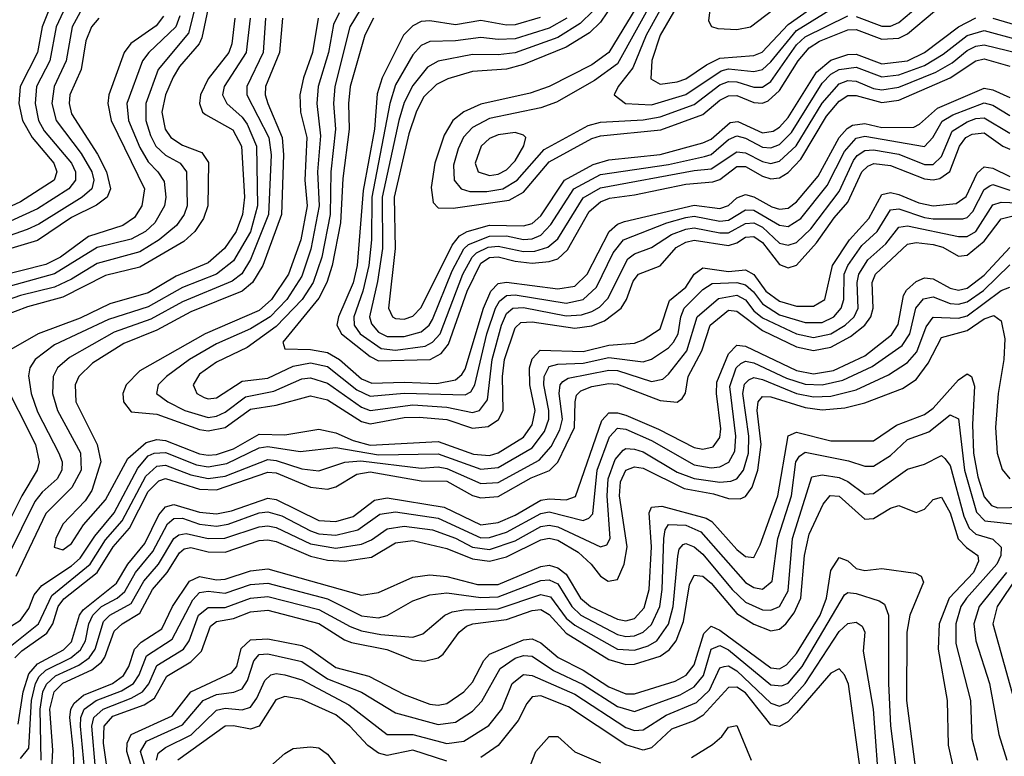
# Model space of a CAD drawing. Header units: inches. Extents: x 501365 to 657855, y 482276 to 547543.
# Tile 728 of 957: x 604308 to 606617, y 526219 to 527947. Entities that reach past the tile are written whole.
import ezdxf

# ---------------------------------------------------------------- set-up
doc = ezdxf.new("R2010")
doc.units = ezdxf.units.IN
doc.header["$MEASUREMENT"] = 0
doc.layers.add('A6502', color=7, linetype='Continuous')

msp = doc.modelspace()

# ---------------------------------------------------------------- linework, layer by layer
at = {"layer": 'A6502', "color": 5}
for points, elevation in [([(605938.4, 528201.6), (605777.4, 527910), (605746, 527834), (605711.9, 527790), (605702.5, 527770), (605729.2, 527750), (605790, 527746.9), (605870, 527771.1), (605953.4, 527826.6), (605970, 527831.5), (606030, 527825.3), (606050, 527829.6), (606070, 527847.5), (606130, 527921), (606230, 527983.1)], 3760), ([(605934.4, 528125.6), (605810.2, 527910), (605791, 527851), (605787.9, 527807.9), (605810, 527795.5), (605850, 527801.1), (605870, 527808.1), (605918.9, 527841.1), (605950, 527856.1), (606030, 527862.3), (606049.2, 527870.8), (606110, 527935.5), (606210, 528006.7)], 3780), ([(605730, 528029.2), (605670, 527940.7), (605644.4, 527915.6), (605590, 527882.1), (605490, 527841.6), (605450, 527830.7), (605370, 527824.9), (605312.2, 527807.8), (605285.7, 527794.3), (605255.3, 527764.7), (605238, 527730), (605221.1, 527678.9), (605186.6, 527530), (605189.1, 527410), (605172.9, 527270), (605182.8, 527250), (605190, 527245.7), (605210, 527244.6), (605230, 527251.1), (605250, 527271.8), (605322.1, 527417.9), (605340, 527440), (605357.4, 527450), (605410, 527464.5), (605490, 527463.3), (605510, 527468.5), (605530, 527486.9), (605585.6, 527570), (605653.1, 527606.9), (605690, 527617.9), (605810, 527630.2), (605910, 527658.1), (605930, 527666.8), (605974.2, 527705.8), (605992, 527708), (606050, 527681.3), (606074.9, 527685.1), (606090, 527694.2), (606110, 527717.3), (606176.6, 527823.4), (606210, 527851.4), (606250, 527864.7), (606270, 527865.6), (606330, 527842.7), (606390, 527849.9), (606430, 527870), (606509.4, 527930), (606550, 527951.3)], 3680), ([(604728.3, 528011.7), (604704.6, 527915.4), (604633.5, 527830), (604603.9, 527750), (604603.9, 527710), (604614.8, 527674.8), (604627.9, 527650), (604650, 527628.9), (604684.6, 527610), (604699.8, 527590), (604701.4, 527510), (604694.4, 527490), (604675.8, 527464.2), (604635.6, 527430), (604590, 527402), (604490, 527374.6), (604430, 527337.8), (604390, 527319.7), (604310, 527299.4), (604169.4, 527250.6)], 3360), ([(604390, 528003.2), (604360.8, 527930), (604349.9, 527870), (604309.3, 527790), (604306.6, 527750), (604314.7, 527710), (604337.5, 527670), (604388.7, 527610), (604395.5, 527590), (604389.5, 527570), (604310, 527519.5), (604210, 527473.3)], 3220), ([(605774.7, 528010), (605689.8, 527870), (605650, 527840.4), (605550, 527790), (605505.4, 527774.6), (605390, 527748.7), (605349.7, 527730.3), (605324.3, 527710), (605304.1, 527675.9), (605282, 527610), (605273.1, 527553.1), (605278.1, 527518.1), (605290, 527505.6), (605324.7, 527504.7), (605456.4, 527523.6), (605490, 527541.9), (605550, 527613.3), (605650, 527667.6), (605670, 527674), (605811.7, 527688.3), (605910, 527724.5), (605950, 527758), (605970, 527768.2), (605990, 527768.6), (606030, 527752.5), (606050, 527750.8), (606063.7, 527756.3), (606090, 527780.7), (606133.5, 527850), (606159.2, 527880.8), (606183.8, 527896.2), (606250, 527923.1), (606270, 527923.4), (606330, 527901.1), (606370, 527903.2), (606390, 527913.2), (606453.4, 527966.6)], 3720), ([(605798, 528002), (605710, 527842.9), (605656.1, 527803.9), (605566.9, 527753.1), (605530, 527740.1), (605410, 527714.9), (605370, 527693.4), (605349.1, 527670.9), (605336.2, 527643.8), (605325.7, 527605.7), (605326.8, 527570), (605343.4, 527550), (605363.9, 527543.9), (605403.8, 527543.8), (605440.9, 527550), (605475.2, 527570), (605537.9, 527642.1), (605641.2, 527698.8), (605670, 527706.6), (605770, 527711.9), (605810, 527718.8), (605890, 527747.4), (605950, 527793.5), (605970, 527801.5), (605990, 527801.2), (606030, 527788.2), (606050, 527788.7), (606070, 527801.5), (606130, 527887.6), (606150, 527906.2), (606250, 527955.7)], 3740), ([(605927, 527970), (605923.8, 527943.8), (605930.7, 527930.7), (605945.7, 527925.7), (605990, 527923.8), (606021.6, 527930), (606130, 528012.4)], 3820), ([(604749.6, 527970.4), (604735.9, 527904.1), (604729.6, 527890), (604683.5, 527836.5), (604668.1, 527811.9), (604650.4, 527770), (604642, 527730), (604649.2, 527690), (604662.8, 527670), (604690, 527652.4), (604735.3, 527635.3), (604751.4, 527611.4), (604749.6, 527510), (604739.5, 527480.5), (604719.5, 527450), (604693.4, 527426.6), (604590, 527366), (604510, 527346.7), (604410, 527295.8), (604326.9, 527273.1), (604210, 527229.3)], 3380), ([(604422, 527990), (604394.1, 527930), (604379.4, 527850), (604347.7, 527790), (604345, 527750), (604352.6, 527710), (604366.2, 527686.2), (604430, 527610), (604439, 527590), (604439.6, 527570), (604423.7, 527550), (604350, 527503.4), (604231.1, 527448.9)], 3240), ([(605107.1, 527970), (605082.6, 527930), (605047, 527790), (605044.1, 527750), (605049, 527690), (605038.1, 527590), (605036.5, 527490), (605016.7, 527390), (604996.6, 527330), (604970.4, 527290), (604910, 527226.8), (604841.9, 527178.1), (604770, 527143.5), (604730, 527115.6), (604715.5, 527090), (604719.6, 527079.7), (604724.2, 527070), (604740.9, 527060.9), (604750, 527057.4), (604770, 527059.9), (604830, 527099), (604890, 527105.7), (604950, 527133.7), (604990, 527141.8), (605030, 527133.2), (605098.7, 527078.7), (605130, 527063.8), (605210, 527070.7), (605353.2, 527066.8), (605365.9, 527074.1), (605375.6, 527090), (605404, 527210), (605424.2, 527270), (605433.6, 527286.4), (605450, 527299.4), (605470, 527301.1), (605590, 527282.1), (605629.5, 527290.5), (605660.7, 527319.3), (605700.3, 527399.7), (605724.5, 527430), (605825.6, 527470), (605870, 527482.7), (605890, 527485.7), (605950, 527474.1), (605970, 527476.8), (606010, 527500.7), (606030, 527499.7), (606090, 527464.5), (606110, 527461.7), (606139.9, 527480.1), (606202, 527558), (606242.6, 527637.4), (606270, 527668.7), (606290, 527673.3), (606430, 527649.3), (606449.6, 527670.4), (606471.2, 527708.8), (606496.3, 527723.7), (606570, 527751.6), (606590, 527745.9), (606630, 527722)], 3560), ([(606270, 527954.3), (606330, 527931.2), (606350, 527931.2), (606370, 527939.8), (606429, 527990)], 3740), ([(604684.2, 527955.8), (604674.4, 527930), (604611.1, 527870), (604596.6, 527850), (604559.9, 527750), (604563.6, 527710), (604590, 527647), (604610, 527613.1), (604632.5, 527590), (604647, 527567), (604651.1, 527530), (604648.3, 527510), (604625, 527470), (604603.2, 527450), (604570, 527431.9), (604490, 527412.2), (604390, 527350.6), (604190, 527295.3)], 3340), ([(604645.5, 527954.5), (604628.1, 527931.9), (604569.4, 527890.6), (604553.2, 527870), (604517.3, 527770), (604514.8, 527750), (604523.3, 527710), (604600.9, 527550), (604594.6, 527510), (604577.5, 527482.5), (604550, 527463.9), (604470, 527438.5), (604403.9, 527390), (604370, 527372.7), (604190, 527327.2)], 3320), ([(604450, 527964), (604431.3, 527930), (604417.5, 527850), (604389, 527790), (604383.5, 527750), (604393.7, 527710), (604452.7, 527632.7), (604477.7, 527590), (604482.3, 527570), (604477.9, 527550), (604455.1, 527530), (604353.2, 527466.8), (604325.7, 527454.3), (604230, 527420.6)], 3260), ([(604494.4, 527950), (604476.7, 527930), (604463.3, 527896.7), (604452.5, 527830), (604426.1, 527770), (604424.2, 527750), (604430, 527725.9), (604491.3, 527631.3), (604511.9, 527590), (604521.3, 527550), (604513.4, 527530), (604488.3, 527511.7), (604430, 527482.5), (604350, 527428.8), (604230, 527393)], 3280), ([(604848.9, 527950), (604839.8, 527870), (604787.7, 527790), (604784, 527770), (604794.1, 527750), (604830, 527718.1), (604841.9, 527701.9), (604863.8, 527650), (604866, 527510), (604850, 527448.7), (604810, 527380.8), (604770.1, 527350), (604690, 527318.6), (604610, 527272.8), (604516.5, 527243.5), (604390, 527183.7), (604344.6, 527150), (604332.3, 527130), (604329, 527111), (604335.2, 527070), (604350, 527027.1), (604400.3, 526930), (604408.1, 526910), (604407.6, 526890), (604396.1, 526870), (604361.3, 526838.7), (604343.7, 526816.3), (604281.6, 526690)], 3440), ([(604812.9, 527950), (604805.5, 527890), (604798.6, 527870), (604750, 527808), (604732.8, 527770), (604730, 527750), (604737.4, 527730), (604744.1, 527724.1), (604808, 527688), (604828.3, 527650), (604835.6, 527530), (604831, 527490), (604815.7, 527450), (604788.8, 527410), (604750, 527376.7), (604675.2, 527344.8), (604610, 527306.2), (604519.6, 527280.4), (604450, 527246.5), (604351.5, 527210), (604282.1, 527170)], 3420), ([(604885.2, 527950), (604879.1, 527870), (604841, 527790), (604841.2, 527770), (604892.8, 527670), (604897.8, 527630), (604892.1, 527490), (604850, 527384.5), (604829.4, 527350.6), (604806.8, 527333.2), (604690, 527285), (604616.1, 527243.9), (604530, 527213.6), (604425.6, 527154.4), (604397.3, 527130), (604387.1, 527110), (604385.4, 527070), (604397.1, 527030), (604451.1, 526931.1), (604452.6, 526890), (604430.4, 526849.6), (604370, 526788.4), (604299.6, 526640.4)], 3460), ([(604924.4, 527950), (604917.8, 527870), (604885.1, 527790), (604884.3, 527770), (604890, 527750), (604923.6, 527670), (604927.3, 527630), (604922.4, 527490), (604878.6, 527370), (604854.2, 527330), (604830.1, 527309.9), (604710, 527261.6), (604630, 527218.1), (604552.5, 527187.5), (604479.1, 527140.9), (604447.1, 527110), (604438.7, 527090), (604439.8, 527050), (604490.4, 526950), (604498.7, 526910), (604477.4, 526842.6), (604461.7, 526818.3), (604410, 526763.6), (604393.4, 526730), (604389.4, 526709.4), (604410, 526703), (604430, 526718), (604457.7, 526762.3), (604510, 526820.4), (604562.4, 526917.6), (604605.3, 526954.7), (604630, 526962.4), (604650, 526960), (604730, 526928.3), (604750, 526925.3), (604770, 526926.9), (604810, 526939.9), (604870, 526974.8), (604930, 526973.3), (605010, 526986.3), (605050, 526977.8), (605090, 526959.4), (605130, 526949), (605290, 526957.3), (605372.4, 526927.6), (605410, 526924.9), (605430, 526930.7), (605490, 526967.7), (605510, 526996.1), (605516.8, 527030), (605504.6, 527090), (605503.8, 527130), (605510, 527151.2), (605528.7, 527171.3), (605630, 527168.6), (605690, 527183), (605750, 527188.1), (605770, 527196), (605810, 527221.7), (605832, 527288), (605870, 527319.2), (605890.1, 527349.9), (605910, 527364.4), (605970, 527356.3), (606010, 527359.8), (606030, 527349.4), (606058.3, 527310), (606090, 527286.3), (606130, 527274.4), (606170, 527274.4), (606196, 527290), (606214.4, 527370), (606253.7, 527430), (606299.3, 527480.7), (606330, 527536.6), (606350, 527541.1), (606370, 527536.8), (606417, 527517), (606450, 527509.7), (606504.3, 527515.7), (606527.7, 527532.3), (606553.5, 527586.5), (606570, 527601.4), (606590, 527598.2), (606630, 527578.5)], 3480), ([(605008.4, 527950), (604994.8, 527870), (604973.8, 527810), (604965, 527770), (604966.8, 527730), (604981.4, 527670), (604977.2, 527570), (604982.7, 527510), (604967.8, 527430), (604938.5, 527350), (604898.6, 527290), (604870, 527264.5), (604743.2, 527210), (604590, 527123.1), (604558.1, 527090), (604550.1, 527070), (604551.5, 527050), (604570, 527026.6), (604630, 527021.4), (604730, 526985.5), (604750, 526982.5), (604790, 526990.5), (604850, 527033.3), (604910, 527042.3), (604990, 527064.4), (605030, 527054.7), (605110, 527004.2), (605130, 526998.9), (605210, 527014), (605245.3, 527014.7), (605310, 527009.3), (605370, 526988.4), (605407.1, 526992.9), (605430.9, 527009.1), (605442.1, 527030), (605440.3, 527110), (605444.9, 527150), (605470, 527223.8), (605483.8, 527236.1), (605510, 527238.1), (605610, 527223.1), (605650, 527228.7), (605679.3, 527240.7), (605719, 527270), (605731.3, 527290), (605746.6, 527333.4), (605759, 527350), (605810, 527369.5), (605847.6, 527412.4), (605870, 527425.1), (605890, 527429.9), (605970, 527417.1), (605990, 527423.3), (606010, 527436.4), (606030, 527438.1), (606050, 527424.4), (606090, 527372.2), (606110, 527364.9), (606130, 527371.3), (606177, 527423), (606217.8, 527482.2), (606250, 527518.8), (606283.2, 527590), (606296.7, 527603.3), (606311, 527609), (606350, 527605), (606430, 527573.7), (606450, 527570.7), (606466, 527574), (606489.2, 527590.8), (606511.8, 527650), (606526.5, 527670), (606541.8, 527678.2), (606570, 527681.1), (606613.9, 527650), (606630, 527642.9)], 3520), ([(605057.4, 527962.6), (605044.6, 527935.4), (605032.5, 527870), (605008.5, 527790), (605005.3, 527750), (605013.9, 527673.9), (605006.7, 527590), (605010.7, 527510), (604991.4, 527408.6), (604970, 527345.1), (604934.6, 527290), (604895.7, 527250), (604850, 527221.6), (604770, 527186.3), (604706.8, 527150), (604652.5, 527110), (604632.9, 527090), (604629.6, 527070), (604655.5, 527050), (604695.3, 527030), (604750, 527014), (604770, 527016.9), (604790, 527026.4), (604837.7, 527062.3), (604904.7, 527075.3), (604970, 527104.4), (604990, 527106.9), (605030, 527094), (605110, 527037.9), (605130, 527030.2), (605230, 527043.3), (605310, 527037.8), (605370, 527025.4), (605386.3, 527030), (605405.3, 527054.7), (605416.3, 527150), (605438.1, 527230), (605450, 527257.8), (605464.7, 527270), (605490, 527271.7), (605590, 527252.2), (605625.9, 527254.1), (605650, 527261.9), (605667.6, 527272.4), (605687.1, 527292.9), (605734.2, 527385.8), (605750, 527397.6), (605790, 527412), (605837, 527443), (605870, 527455.1), (605890, 527458.3), (605950, 527446.6), (605970, 527446.8), (606010, 527468.9), (606030, 527470.5), (606050, 527460.4), (606090, 527422.5), (606110, 527417.6), (606130, 527424.3), (606163.7, 527456.3), (606230, 527543.5), (606263.8, 527616.2), (606272.1, 527627.9), (606290, 527639.9), (606310, 527641.1), (606370, 527631.2), (606430, 527606.8), (606450, 527606.9), (606470, 527625.5), (606495.1, 527684.9), (606530, 527706.9), (606550, 527715), (606570, 527716.8), (606630, 527680.2)], 3540), ([(605137.9, 527950), (605117.4, 527910), (605083.2, 527790), (605079.3, 527750), (605081.3, 527690), (605066, 527574), (605061, 527470), (605041.5, 527370), (605028.9, 527330), (605010, 527293.7), (604925.8, 527190), (604930, 527174.6), (604990, 527173.2), (605030, 527165.9), (605058.5, 527150), (605110, 527104.2), (605133.8, 527093.8), (605210, 527096.9), (605286.7, 527093.3), (605330, 527102.3), (605345.4, 527114.6), (605352.8, 527127.2), (605396.3, 527270), (605413, 527310), (605430, 527327.8), (605450, 527330.7), (605570, 527315.1), (605610, 527321.6), (605639, 527350), (605690.2, 527449.8), (605710, 527467.1), (605726.9, 527473.1), (605890, 527511.9), (605950, 527503.9), (605970, 527511.2), (605990, 527529.2), (606010, 527536.3), (606030, 527531.1), (606072.3, 527507.7), (606090, 527502.1), (606110, 527504.3), (606130, 527519.2), (606180.4, 527579.6), (606229.7, 527670.3), (606248.3, 527691.7), (606260.8, 527699.2), (606290, 527703.4), (606330, 527694.1), (606405.3, 527694.7), (606418.5, 527701.5), (606460.5, 527739.5), (606570, 527786), (606590, 527782.4), (606630, 527763.9)], 3580), ([(605528.5, 527951.5), (605470, 527934.9), (605450, 527934), (605390, 527944.5), (605330, 527934.2), (605270, 527944.1), (605250, 527942), (605230, 527932.2), (605208.7, 527910), (605158.7, 527810), (605147, 527773), (605140.2, 527690), (605113.6, 527546.4), (605100, 527370), (605090.5, 527329.5), (605055.8, 527250), (605052.1, 527230), (605062.8, 527210), (605130, 527157), (605150, 527146.9), (605271.2, 527150), (605296.3, 527163.7), (605314, 527186), (605357.4, 527310), (605390, 527375.5), (605410, 527388.5), (605430, 527390.6), (605470, 527379.9), (605510, 527375.6), (605550, 527379.2), (605570, 527386.1), (605592.8, 527407.2), (605643.6, 527496.4), (605670, 527519.8), (605691.6, 527528.4), (605750, 527535.9), (605870, 527561.1), (605933.8, 527566.2), (605950, 527571.8), (605990, 527602.2), (606010, 527602.5), (606050, 527579.5), (606070, 527573.1), (606090, 527575.5), (606110, 527588.6), (606140.3, 527619.7), (606199.8, 527720.2), (606230, 527755.9), (606250, 527768.9), (606270, 527769), (606330, 527752.6), (606370, 527758.2), (606489.8, 527810.2), (606550, 527850), (606570, 527854.5), (606630, 527837.8)], 3620), ([(605591.5, 527950), (605550, 527926.8), (605470, 527902), (605430, 527900), (605390, 527905.1), (605330, 527897.2), (605270, 527895.5), (605250, 527886.2), (605230, 527864.2), (605190, 527794.2), (605176.1, 527750), (605134.4, 527530), (605133.3, 527430), (605126.8, 527370), (605113.2, 527310), (605092, 527250), (605092.5, 527230), (605106.7, 527210), (605155.7, 527175.7), (605190, 527171.7), (605259.1, 527180.9), (605276.1, 527190), (605294.1, 527210), (605347.4, 527350), (605369.5, 527390), (605379.9, 527400.1), (605407.1, 527412.9), (605430, 527415.8), (605490, 527403.1), (605516, 527404), (605546.9, 527413.1), (605570, 527432.9), (605630, 527528.6), (605670, 527552.1), (605890, 527592.8), (605930, 527596.6), (605990, 527636.4), (606010, 527634.6), (606050, 527613.8), (606070, 527609.7), (606090, 527614.7), (606129.4, 527650.6), (606190, 527751.2), (606230, 527796), (606250, 527803.9), (606270, 527802.2), (606310, 527785.3), (606330, 527782.5), (606370, 527788.7), (606456.5, 527823.5), (606494.5, 527845.5), (606530, 527874.2), (606550, 527884.6), (606570, 527887.8), (606650, 527868.4)], 3640), ([(605652.9, 527967.1), (605622.7, 527937.3), (605570, 527904.5), (605470, 527869), (605430, 527864), (605370, 527865.1), (605290, 527849.4), (605264.8, 527835.2), (605230, 527792.6), (605210, 527752.2), (605197.3, 527710), (605158.5, 527530), (605158.9, 527410), (605147.4, 527332.6), (605128.7, 527250), (605133.3, 527233.3), (605150, 527213.6), (605170, 527203.9), (605210, 527203.6), (605250, 527214.5), (605268.3, 527230), (605276.4, 527243.6), (605322.3, 527357.7), (605350, 527409.5), (605360.6, 527419.4), (605410, 527438.9), (605450, 527439.8), (605490, 527431.4), (605510, 527433), (605530, 527441.2), (605554, 527466), (605608.1, 527550), (605670, 527583.7), (605830, 527606.8), (605914, 527626), (605930, 527630.6), (605970, 527665.9), (605990, 527674.4), (606010, 527669), (606050, 527647.5), (606070, 527645.9), (606090, 527653.8), (606117.7, 527682.3), (606190, 527797.4), (606210, 527818.8), (606229.9, 527830), (606270, 527835.4), (606330, 527812.6), (606370, 527817.4), (606430, 527838.9), (606473.9, 527866.1), (606530, 527909.2), (606570, 527921.3), (606650, 527899.3)], 3660), ([(606590, 527950.5), (606670, 527926.7)], 3680), ([(604250, 526500.9), (604310, 526538), (604330, 526565.5), (604342.4, 526597.6), (604360.4, 526619.6), (604430, 526665.5), (604450, 526683.6), (604484.3, 526735.7), (604530.3, 526789.7), (604585.2, 526894.8), (604610, 526923.7), (604623.6, 526930), (604650, 526931.9), (604722.8, 526902.8), (604750, 526897.7), (604794.2, 526905.9), (604870, 526942.2), (604890, 526945.8), (604966.2, 526933.8), (605050, 526943.1), (605150, 526926), (605290, 526928.4), (605390, 526892.6), (605430, 526896.2), (605510, 526942.2), (605538.9, 526981.1), (605549.1, 527010), (605549.5, 527030), (605537.6, 527090), (605537.9, 527110), (605550, 527133.5), (605570, 527138.4), (605630, 527140.7), (605690, 527154.5), (605770, 527144.4), (605790, 527150.6), (605830, 527176.9), (605841.7, 527190), (605852.3, 527210), (605858.4, 527250), (605866.2, 527270), (605910, 527313.9), (605931.7, 527328.3), (605990, 527329.9), (606010, 527324.9), (606028.7, 527308.7), (606050, 527280.3), (606090, 527254.6), (606150, 527236.7), (606190, 527236.7), (606217.1, 527250), (606234.8, 527270), (606241, 527290), (606241.4, 527350), (606249.8, 527370), (606283.1, 527416.9), (606318.8, 527450), (606350, 527500.4), (606370, 527503), (606430, 527482.4), (606450, 527479.8), (606520.1, 527479.9), (606530, 527482.5), (606543.3, 527496.7), (606570, 527548.4), (606582.9, 527557.1), (606590, 527559.9), (606630, 527547)], 3460), ([(604278.6, 526470), (604352.3, 526530), (604383.8, 526596.1), (604474.1, 526670), (604510, 526726.7), (604548.4, 526771.6), (604604.1, 526875.9), (604630, 526899.8), (604650, 526902.1), (604710, 526879), (604750, 526870.2), (604790, 526876.4), (604890, 526915), (604910, 526913.1), (604970, 526893.1), (605010, 526888.4), (605071.2, 526908.8), (605108.3, 526911.8), (605250, 526894.7), (605290, 526898), (605310, 526894.4), (605390, 526858.8), (605430, 526861.4), (605526.1, 526913.9), (605554.5, 526945.5), (605575, 526985), (605581.4, 527010), (605573.6, 527070), (605575.4, 527090), (605581.9, 527098.1), (605594.1, 527106), (605690, 527125), (605710, 527124.2), (605790, 527097.7), (605816.2, 527103.8), (605830, 527115.1), (605872.4, 527170), (605897.1, 527250), (605947, 527293), (605990, 527300.7), (606010, 527289.4), (606030, 527263.8), (606050, 527247.3), (606130, 527210), (606170, 527201.5), (606210, 527209.6), (606243.9, 527230), (606264.7, 527250), (606274.7, 527270), (606272.2, 527330), (606275.9, 527350), (606296.7, 527383.3), (606338.9, 527421.1), (606370, 527460.4), (606390, 527462.9), (606510, 527438.3), (606530, 527437.9), (606550.5, 527450), (606590, 527512.6), (606610, 527518.8), (606650, 527516.9)], 3440), ([(604296.9, 526450), (604313.2, 526466.8), (604372.5, 526507.5), (604386, 526530), (604399, 526570), (604411.9, 526588.1), (604490.4, 526650), (604527.9, 526710), (604566, 526754), (604610, 526839.9), (604634.9, 526865.1), (604650, 526870.2), (604730, 526845.8), (604770, 526843.8), (604890, 526885.2), (604910, 526883.5), (604990, 526850.2), (605030, 526845.6), (605050, 526850.8), (605098.9, 526881.1), (605130, 526886), (605250, 526865.1), (605310, 526864), (605370, 526830.9), (605390, 526825.6), (605430, 526828.6), (605507.9, 526872.1), (605550.5, 526889.5), (605570, 526908.6), (605609, 526990), (605611, 527050), (605614.1, 527065.9), (605623.8, 527076.2), (605650, 527086.7), (605690, 527093.6), (605710, 527091.7), (605810, 527053.6), (605850, 527049.5), (605862.1, 527057.9), (605869.4, 527070.6), (605876.2, 527110), (605908.1, 527170), (605927.3, 527230), (605970, 527265.7), (605990, 527263.1), (606050, 527217.3), (606130, 527179.7), (606170, 527171.1), (606210, 527178.7), (606256.5, 527203.5), (606290, 527230.1), (606303.9, 527250), (606309.6, 527270), (606307.1, 527330), (606314.8, 527350), (606390, 527419.8), (606410, 527423.9), (606450, 527419.5), (606472.9, 527412.9), (606510, 527392.1), (606530, 527394.3), (606570, 527427.1), (606610, 527479.9), (606670, 527494.7)], 3420), ([(604305.2, 526294.8), (604316.5, 526370), (604330, 526412.7), (604350, 526435.6), (604411.3, 526468.7), (604430, 526487.8), (604448.8, 526550), (604457.4, 526562.6), (604535.2, 526624.8), (604561.9, 526670), (604601.7, 526718.3), (604634.6, 526785.4), (604650, 526804.5), (604670, 526809.4), (604730, 526791.9), (604770, 526787.6), (604805, 526795), (604890, 526824.6), (604910, 526821.7), (605010, 526772.3), (605050, 526769.5), (605090, 526781.4), (605140, 526820), (605170, 526825.6), (605303.4, 526803.4), (605390, 526761.7), (605430, 526767.3), (605470, 526784.3), (605530, 526819.7), (605550, 526823.2), (605590, 526820.8), (605611.7, 526828.3), (605673.1, 527006.9), (605690, 527024.5), (605710, 527024.9), (605730, 527018.9), (605806.5, 526986.5), (605890, 526943.5), (605910, 526939.5), (605934.8, 526945.2), (605950, 526966.4), (605952.6, 526987.4), (605942, 527070), (605943.1, 527096.9), (605970, 527162.8), (605990, 527183.1), (606010, 527181.2), (606130, 527123.7), (606170, 527116.4), (606216.5, 527123.5), (606290, 527158.4), (606352.5, 527207.5), (606368.1, 527231.9), (606380.3, 527299.7), (606387.6, 527312.4), (606410, 527332.3), (606430, 527341.5), (606450, 527339), (606490, 527316.7), (606510, 527312.4), (606530, 527317.1), (606570, 527347.7), (606630, 527412.7)], 3380), ([(604310, 526213.9), (604330, 526238.3), (604336.1, 526350), (604345.2, 526390), (604354.1, 526405.9), (604370, 526421), (604428.2, 526450), (604451.2, 526468.8), (604462.4, 526490), (604470.3, 526530), (604479.7, 526550), (604500.4, 526570), (604536.9, 526590), (604554.8, 526605.2), (604580.2, 526650), (604620.6, 526699.4), (604655.4, 526764.6), (604670, 526776.7), (604690, 526777.2), (604730, 526763.8), (604770, 526758.7), (604796.9, 526763.1), (604870, 526789.7), (604890, 526792.5), (604922.9, 526782.9), (604990, 526747.5), (605010, 526740.9), (605050, 526737.4), (605101.5, 526750), (605152.9, 526787.1), (605190, 526792.4), (605290, 526777.2), (605390, 526731.7), (605410, 526732.3), (605450, 526744.9), (605530, 526788.8), (605550, 526792.4), (605630, 526772.1), (605642.7, 526777.3), (605652, 526788), (605662.3, 526890), (605691.5, 526968.5), (605710, 526988.4), (605730, 526986.1), (605790, 526960), (605890, 526902.6), (605930, 526895.5), (605950, 526897.7), (605971.3, 526908.7), (605985.1, 526934.9), (605987.6, 526970), (605973.7, 527086.3), (605988, 527130), (605999.4, 527140.6), (606010, 527145.8), (606030, 527142.2), (606106, 527106), (606150, 527091.8), (606190, 527090), (606238.7, 527101.3), (606307.1, 527132.9), (606377.2, 527182.8), (606395.7, 527210), (606409.6, 527270.4), (606427.7, 527292.3), (606450, 527296.3), (606490, 527281.3), (606510, 527279.3), (606530, 527284.8), (606568.3, 527311.6), (606630, 527371.7)], 3360), ([(604358.6, 526210), (604356.7, 526330), (604362.9, 526370), (604371.5, 526388.5), (604392.5, 526407.5), (604446.9, 526433.1), (604471.1, 526450), (604485.2, 526470), (604504.9, 526535.1), (604519.5, 526550), (604570, 526577.6), (604599.2, 526630), (604633.9, 526670), (604669.8, 526730.2), (604681.8, 526738.2), (604698.7, 526741.3), (604750, 526729.7), (604789.7, 526730.3), (604870, 526757.6), (604890, 526759.9), (604910, 526755.5), (604990, 526717.4), (605050, 526706.9), (605110, 526716.8), (605133.4, 526726.6), (605170, 526752.8), (605210, 526758.9), (605276, 526750), (605330, 526730.8), (605370, 526709.5), (605410, 526703.9), (605470, 526724.6), (605530, 526757.7), (605550, 526761.3), (605570, 526757), (605670, 526710.1), (605685, 526715), (605693, 526730), (605685.7, 526830), (605688, 526870), (605704.5, 526915.5), (605723.1, 526936.9), (605730, 526941.2), (605750, 526939.6), (605770, 526933), (605850, 526885.6), (605890, 526870.3), (605950, 526862.2), (605975.9, 526864.1), (605990, 526870.1), (606005.4, 526890), (606017.5, 526930), (606017.9, 526970), (606003.8, 527070), (606008.2, 527091.8), (606018.2, 527101.8), (606030, 527107.1), (606050, 527102.6), (606130, 527070), (606170, 527062.1), (606210, 527063.4), (606270, 527078.8), (606345.9, 527114.1), (606390, 527142.4), (606412, 527168), (606433.9, 527226.1), (606450, 527248.8), (606510, 527246.6), (606530, 527252.3), (606610, 527311.6), (606630, 527319.1)], 3340), ([(604384.1, 526190), (604386.5, 526233.5), (604379.3, 526330), (604389.7, 526370.3), (604409.7, 526390.3), (604477.8, 526422.2), (604499.9, 526440.1), (604508.4, 526451.6), (604530, 526512.3), (604548.5, 526530), (604590, 526555.1), (604619.6, 526610), (604654.1, 526650), (604683.5, 526696.5), (604694.5, 526705.5), (604710, 526709.1), (604750, 526698.3), (604790, 526698.1), (604870, 526725.1), (604890, 526726.8), (604910, 526722.5), (604990, 526688.3), (605030, 526679.1), (605070, 526676.9), (605133.6, 526686.4), (605190, 526719.7), (605230, 526725.5), (605310, 526706.8), (605370, 526682.2), (605410, 526676.5), (605450, 526686.5), (605530, 526726.5), (605550, 526730.3), (605570, 526726.2), (605617.9, 526697.9), (605648.3, 526670), (605670, 526641.5), (605688.1, 526630), (605710, 526633.8), (605726.1, 526670), (605732.4, 526710), (605714.7, 526830), (605717.5, 526862.5), (605730, 526890.3), (605750, 526898), (605770, 526894.6), (605866.7, 526846.8), (605934.9, 526834.9), (605970, 526823.4), (605997.4, 526822.6), (606010, 526828.3), (606025.7, 526850), (606039.1, 526890), (606047.1, 526950), (606037.7, 527030), (606040.1, 527050), (606050, 527062.6), (606070, 527062.4), (606150, 527036.8), (606190, 527031.3), (606243.5, 527036.5), (606290, 527048), (606378, 527082), (606410, 527103), (606438.6, 527141.4), (606470, 527201.1), (606530, 527217.4), (606570, 527245.1), (606592.6, 527252.6), (606610, 527240.1), (606617.9, 527197.9), (606616.1, 527150), (606602.4, 527070), (606596.1, 526990), (606600.3, 526930), (606611.8, 526891.8), (606630, 526870)], 3320), ([(604437.6, 526130), (604434.5, 526230), (604425.8, 526310), (604428.5, 526330), (604436.1, 526343.9), (604457.9, 526362.1), (604525.7, 526390), (604551.7, 526408.3), (604564.3, 526430), (604578, 526470), (604593.5, 526486.5), (604641.7, 526518.4), (604666.7, 526570), (604706.8, 526630), (604730, 526640.5), (604770, 526633.2), (604790, 526634.4), (604850, 526654.2), (604890, 526658.9), (605110, 526596.8), (605150, 526603.5), (605230, 526639.3), (605270, 526644.8), (605310, 526640.7), (605381.6, 526621.6), (605430, 526621.6), (605530, 526664.1), (605550, 526667.2), (605570, 526661.4), (605590, 526646.1), (605623.7, 526590), (605646.7, 526570), (605710, 526540.7), (605730, 526536.9), (605750, 526542.4), (605772.5, 526567.5), (605784.6, 526610), (605790, 526710), (605784.1, 526790), (605790, 526803.4), (605814.4, 526805.6), (605917.7, 526777.7), (605931, 526770), (605990, 526704), (606010, 526688), (606030, 526685.6), (606044.8, 526715.2), (606085.7, 526830), (606110, 526970.9), (606130, 526978.9), (606210, 526958.9), (606310, 526959.2), (606364.3, 526995.7), (606430, 527020.5), (606450, 527035.5), (606510, 527102.2), (606530, 527116.4), (606540.1, 527110), (606547.4, 527087.4), (606542.7, 526997.3), (606544.8, 526930), (606554.8, 526874.8), (606570, 526827.6), (606586.9, 526806.9), (606601.8, 526801.8), (606690, 526804.4)], 3280), ([(604265.2, 527110), (604345.2, 526950), (604354, 526910), (604349.5, 526890), (604313.3, 526830), (604238.7, 526681.3)], 3420), ([(604460.1, 526190), (604451.4, 526290), (604451.6, 526310), (604459.8, 526330), (604487.7, 526350), (604547.4, 526372.6), (604575, 526390), (604588.5, 526410), (604605.5, 526454.5), (604666.3, 526493.7), (604714.2, 526585.8), (604730, 526603.1), (604750, 526606.4), (604790, 526601.4), (604850, 526622.1), (604890, 526625.5), (605030, 526588.2), (605110, 526548.4), (605150, 526543.7), (605170.4, 526549.6), (605230, 526583.7), (605270, 526597.7), (605310, 526602.5), (605390, 526591.7), (605430, 526592.9), (605530, 526631.7), (605550, 526632.8), (605570, 526623.3), (605603, 526570), (605624.3, 526550), (605710, 526504.5), (605730, 526499.9), (605750, 526501.8), (605770.1, 526509.9), (605790, 526528.4), (605809.3, 526570), (605814.9, 526610), (605818.9, 526730), (605821.8, 526750), (605830, 526762.6), (605870, 526761), (605905.4, 526745.4), (606010, 526626.8), (606030, 526614.9), (606050, 526611), (606072.5, 526630), (606086.1, 526730), (606117.8, 526830), (606128.5, 526910), (606136.7, 526923.3), (606150, 526932.2), (606252, 526912), (606290, 526899.9), (606310, 526899.2), (606350, 526924.4), (606390, 526961.9), (606440.3, 526979.7), (606490, 527020.1), (606510, 527010.2), (606523.6, 526890), (606551.5, 526791.5), (606571.3, 526771.3), (606643.1, 526763.1)], 3260), ([(604486.5, 526190), (604477.7, 526290), (604482.6, 526310), (604503.9, 526330), (604570, 526355.1), (604596.2, 526370), (604611.3, 526388.7), (604630, 526432.2), (604692.5, 526470), (604706.1, 526490), (604727.8, 526550), (604750, 526568), (604790, 526568.4), (604850, 526590.3), (604890, 526593.8), (605010, 526563), (605083.2, 526523.2), (605110, 526513.4), (605155.5, 526504.5), (605230, 526498.1), (605253.5, 526506.5), (605305.2, 526550), (605322.2, 526557.8), (605350, 526562.8), (605430, 526564.6), (605530, 526598.3), (605552.8, 526592.8), (605590, 526543.3), (605610, 526526.3), (605710, 526470.4), (605750, 526467.7), (605782.2, 526477.8), (605802.6, 526490), (605830, 526528.9), (605840.7, 526570), (605851.4, 526688.6), (605855, 526705), (605864.3, 526715.7), (605870, 526718.3), (605890, 526710.3), (605910, 526693), (605978.9, 526610), (606010, 526580.8), (606050, 526562.7), (606070, 526562), (606090, 526570.7), (606110, 526607.5), (606120.6, 526730), (606165.7, 526874.3), (606190, 526879.2), (606230, 526872.7), (606250, 526863.5), (606290, 526833.8), (606310, 526835.7), (606390, 526892.5), (606430, 526904), (606470, 526924.7), (606477.5, 526917.5), (606490, 526901.4), (606522.5, 526782.5), (606534.3, 526754.3), (606550, 526740.1), (606590, 526728), (606609.5, 526709.5), (606608.7, 526690), (606599.8, 526670), (606528.3, 526590), (606515.3, 526570), (606503.5, 526530), (606503.7, 526483.7), (606538.1, 526350), (606540.6, 526260.6), (606554.5, 526210)], 3240), ([(604513.7, 526190), (604504.9, 526250), (604506.7, 526290), (604527.1, 526312.9), (604600.1, 526339.9), (604624.3, 526355.7), (604653.3, 526406.7), (604710, 526441), (604734.5, 526465.5), (604755.8, 526524.2), (604770, 526535.1), (604810, 526542), (604850, 526557.9), (604890, 526561.8), (605010, 526530.7), (605070, 526492), (605086.2, 526486.2), (605169.5, 526469.5), (605230, 526445.2), (605257.6, 526442.4), (605289.9, 526450), (605301.1, 526458.9), (605338.6, 526510), (605355.9, 526524.1), (605370.8, 526530), (605450, 526539.7), (605510, 526561.3), (605530, 526563.3), (605550, 526552), (605590, 526508.1), (605690, 526446), (605730, 526434), (605750, 526434.8), (605810, 526453.7), (605831.5, 526468.5), (605848, 526490), (605864.9, 526535.1), (605878.9, 526621.1), (605890, 526643.7), (605910, 526641.3), (605930, 526625), (605990, 526554.3), (606030, 526528.7), (606070, 526513.4), (606090, 526517.6), (606104.8, 526530), (606124.6, 526555.4), (606139.9, 526590), (606148.8, 526690), (606159.7, 526740.3), (606192.1, 526810), (606209, 526831), (606230, 526828.9), (606290, 526774.9), (606310, 526777), (606350, 526801), (606370, 526807.6), (606410, 526790.6), (606430, 526798.7), (606450, 526821.6), (606470, 526826.5), (606489.8, 526789.8), (606509, 526729), (606528.4, 526708.4), (606555, 526690), (606556.4, 526676.4), (606544.8, 526650), (606487.5, 526590), (606464, 526530), (606462.1, 526470), (606482.9, 526350), (606485.3, 526245.3), (606496.1, 526196.1)], 3220), ([(606693.9, 526710), (606600.5, 526570), (606590.5, 526530), (606679.5, 526210)], 3280), ([(604572.5, 526190), (604559.8, 526230), (604560.1, 526250), (604570, 526270.2), (604666.2, 526313.8), (604709.6, 526370.5), (604805.4, 526414.6), (604817.7, 526430), (604828.1, 526471.9), (604850, 526492.5), (604890, 526494.2), (604970, 526478.6), (604990, 526469.6), (605050, 526427.5), (605126.7, 526406.7), (605210, 526363.9), (605270, 526341.4), (605290, 526338.9), (605310, 526343.2), (605350, 526370.1), (605370, 526393.1), (605396.5, 526443.5), (605410, 526458.7), (605490, 526492.3), (605510, 526494.2), (605530, 526485.3), (605571.1, 526451.1), (605630, 526420.8), (605690, 526382.2), (605730, 526365.6), (605750, 526365.2), (605845.1, 526394.9), (605870.8, 526409.2), (605890, 526433.7), (605912.6, 526507.4), (605930, 526524.6), (605950, 526515.2), (606070, 526426.5), (606090, 526424.1), (606106.2, 526433.8), (606130, 526460.5), (606185.3, 526550), (606200.3, 526590), (606210, 526654.8), (606230, 526685.3), (606250, 526677.7), (606270, 526659.5), (606290, 526654.6), (606330, 526659.7), (606408.6, 526648.6), (606421.9, 526641.9), (606427.7, 526627.7), (606395.7, 526550), (606388.4, 526510), (606388, 526350), (606410.9, 526170)], 3180), ([(606621.8, 526650), (606558.3, 526570), (606545.7, 526530), (606550, 526490), (606582.6, 526390), (606604.3, 526270), (606623.3, 526210)], 3260), ([(604603.9, 526190), (604591.5, 526230), (604605.8, 526254.2), (604690, 526293.2), (604738.9, 526350), (604770, 526364), (604810.5, 526369.5), (604830, 526377.6), (604842.8, 526397.2), (604857.4, 526442.6), (604870, 526457.5), (604890, 526459.3), (604970, 526441.2), (605030, 526400.6), (605109.6, 526369.6), (605190, 526320.8), (605290, 526293.4), (605330, 526298.9), (605370, 526324.7), (605391.7, 526348.3), (605434.7, 526425.3), (605470, 526449.2), (605490, 526455.4), (605510, 526453.7), (605560.3, 526420.3), (605630, 526387.8), (605710, 526335.8), (605750, 526324.2), (605856.8, 526363.2), (605890, 526381.9), (605911.5, 526408.5), (605930, 526470.6), (605950, 526478.9), (605970, 526468.7), (606070, 526386.9), (606095.8, 526384.2), (606110, 526390.5), (606143.1, 526430), (606242.5, 526597.6), (606250, 526603.3), (606270, 526600.6), (606323.9, 526583.9), (606336, 526576), (606345.2, 526550), (606345.3, 526390), (606350.4, 526290.4), (606368.2, 526150)], 3160), ([(604629.6, 526210), (604633.4, 526226.6), (604650, 526239.4), (604710.8, 526269.2), (604770, 526326.9), (604790, 526331.7), (604830, 526328.4), (604850, 526334.3), (604864.7, 526355.3), (604883.1, 526396.9), (604897.4, 526410), (604910, 526413.1), (604929.9, 526410.1), (604970, 526398.3), (605079.9, 526339.9), (605170, 526270.1), (605230, 526269.9), (605310, 526248.8), (605350, 526254.2), (605408.5, 526291.5), (605438.7, 526330), (605463.1, 526390), (605490, 526411), (605510, 526408.9), (605610, 526364.7), (605730, 526286.7), (605750, 526279.6), (605770, 526280.9), (605824.5, 526315.5), (605895, 526345.1), (605925.8, 526374.2), (605950, 526426.9), (605960.5, 526430), (605970, 526431.1), (605990, 526419.2), (606070, 526343.6), (606090, 526337), (606110, 526345.4), (606150.5, 526389.5), (606230, 526511.5), (606250, 526530.7), (606270, 526533.9), (606283.9, 526523.9), (606290.1, 526510), (606285.9, 526465.9), (606309.6, 526330), (606324.6, 526124.6)], 3140), ([(606278.7, 526190), (606251.5, 526388.5), (606242.7, 526410), (606230, 526424.2), (606210, 526414.4), (606130, 526320.9), (606110, 526300.9), (606090, 526289.3), (606070, 526292.8), (606010, 526368), (605990, 526381.4), (605970, 526380.1), (605910, 526314.5), (605890, 526302.4), (605837, 526283), (605790, 526238.7), (605770, 526233.2), (605730, 526246), (605595.2, 526335.2), (605530, 526360.7), (605510, 526358.7), (605497.2, 526342.8), (605477.3, 526302.7), (605430, 526244.3), (605390, 526216.2)], 3120), ([(605310, 526207.9), (605230, 526233.8), (605170, 526221.2), (605150, 526226.6), (605124.7, 526244.7), (605082.8, 526290), (605050, 526316.3), (604970, 526352.2), (604930, 526359.4), (604908.8, 526351.2), (604870, 526289.8), (604850, 526282.7), (604810, 526290.5), (604790, 526289.6), (604679, 526210)], 3120), ([(605884, 526216), (605933.1, 526246.9), (605954.4, 526265.6), (605970, 526287.3), (605990, 526291.1), (606023.4, 526210)], 3080), ([(605495.1, 526170), (605518.3, 526230), (605550, 526265.8), (605570, 526265.4), (605610, 526229.2), (605670, 526204)], 3080), ([(604890, 526190.8), (604930, 526225.6), (604950, 526237.2), (604990, 526241.6), (605010, 526238.7), (605030, 526223.7), (605070, 526172.2)], 3080)]:
    msp.add_lwpolyline(points, dxfattribs=dict(at, elevation=elevation))
at = {"layer": 'A6502', "color": 5, "elevation": 3760}
msp.add_lwpolyline([(605470, 527682.2), (605430, 527676.9), (605410, 527668.2), (605390.4, 527650), (605376.3, 527610), (605383.8, 527590), (605410, 527580.9), (605430, 527584.1), (605450, 527594.8), (605470, 527615.4), (605490.4, 527650.4), (605495.2, 527670), (605490, 527675.8)], close=True, dxfattribs=at)

doc.saveas('drawing.dxf')
